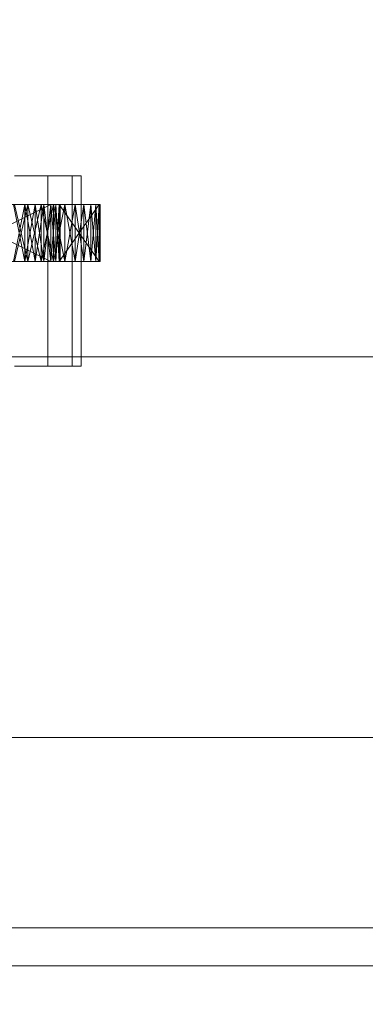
# Model space of a CAD drawing. Header units: millimetres. Extents: x -2233 to 61924, y -68080 to 6847.
# Tile 908 of 1022: x 60098 to 60134, y -16628 to -16525. Entities that reach past the tile are written whole.
import ezdxf

# ---------------------------------------------------------------- set-up
doc = ezdxf.new("R2010")
doc.units = ezdxf.units.MM
doc.layers.add('COTAS_P', color=1, linetype='Continuous', lineweight=0)
doc.layers.add('superior_secador', color=7, linetype='Continuous', lineweight=0)
doc.dimstyles.new('R19_100', dxfattribs={"dimtxt": 250, "dimasz": 150, "dimexe": 150, "dimexo": 80, "dimgap": 100, "dimtad": 1, "dimtih": 1, "dimtoh": 1, "dimdsep": 46, "dimcen": 0.09, "dimadec": 0, "dimazin": 0, "dimtfac": 1, "dimtdec": 4, "dimtofl": 0, "dimtmove": 0, "dimatfit": 3, "dimfxl": 1, "dimtolj": 1, "dimtzin": 0, "dimarcsym": 0})

# ---------------------------------------------------------------- blocks, each defined once
blk = doc.blocks.new('DIM_R27_35')
at = {"layer": 'COTAS_P'}
for p, q in [((60161.13, -15400), (60116.13, -15550)), ((61061.13, -15400), (60161.13, -15400)), ((60161.13, -19750), (60161.13, -15400)), ((60161.13, -15400), (60206.13, -15550)), ((60161.13, -19750), (60116.13, -19600)), ((60161.13, -19750), (60206.13, -19600)), ((61061.13, -19750), (60161.13, -19750))]:
    blk.add_line(p, q, dxfattribs=at)
blk.add_text('4350 P', height=250, rotation=90, dxfattribs=at).set_placement((60061.13, -17575))

msp = doc.modelspace()

# ---------------------------------------------------------------- linework, layer by layer
at = {"layer": 'superior_secador'}
for p, q in [((60100.634, -16541), (60097.134, -16541)), ((60103.196, -16541), (60100.634, -16541)), ((60100.634, -16541), (60100.634, -16561)), ((60103.196, -16541), (60104.134, -16541)), ((60103.196, -16541), (60103.196, -16561)), ((60104.134, -16561), (60104.134, -16541)), ((60101.814, -16544), (60073.429, -16544)), ((60080.71, -16544), (60101.814, -16544)), ((60101.814, -16544), (60083.491, -16544)), ((60085.999, -16544), (60101.814, -16544)), ((60086.562, -16544), (60101.814, -16544)), ((60098.214, -16544), (60087.634, -16544)), ((60106.023, -16544), (60087.634, -16544)), ((60100.944, -16544), (60087.991, -16544)), ((60101.814, -16544), (60087.991, -16544)), ((60088.575, -16544), (60105.692, -16544)), ((60088.728, -16544), (60100.944, -16544)), ((60100.944, -16544), (60088.728, -16550)), ((60088.728, -16544), (60100.944, -16550)), ((60089.114, -16544), (60098.542, -16544)), ((60089.114, -16544), (60106.023, -16544)), ((60098.214, -16544), (60092.925, -16544)), ((60098.542, -16544), (60093.048, -16544)), ((60103.497, -16544), (60093.048, -16544)), ((60105.692, -16544), (60093.048, -16544)), ((60098.214, -16544), (60095.706, -16544)), ((60095.706, -16544), (60100.206, -16544)), ((60095.706, -16544), (60106.023, -16544)), ((60098.542, -16544), (60095.726, -16544)), ((60097.011, -16544), (60098.214, -16544)), ((60098.214, -16544), (60097.011, -16550)), ((60097.011, -16544), (60099.288, -16544)), ((60097.011, -16544), (60100.944, -16544)), ((60097.011, -16544), (60101.814, -16544)), ((60097.011, -16544), (60098.214, -16550)), ((60097.134, -16544), (60099.915, -16544)), ((60098.542, -16544), (60097.134, -16544)), ((60097.134, -16544), (60102.425, -16544)), ((60097.134, -16544), (60105.692, -16544)), ((60097.134, -16544), (60098.542, -16550)), ((60098.542, -16544), (60097.134, -16550)), ((60100.206, -16544), (60098.214, -16544)), ((60098.214, -16544), (60099.288, -16544)), ((60101.483, -16544), (60098.214, -16544)), ((60106.023, -16544), (60098.214, -16544)), ((60099.288, -16544), (60098.214, -16550)), ((60098.214, -16544), (60098.214, -16550)), ((60098.214, -16544), (60099.288, -16550)), ((60099.915, -16544), (60098.542, -16544)), ((60101.22, -16544), (60098.542, -16544)), ((60103.497, -16544), (60098.542, -16544)), ((60098.542, -16544), (60098.542, -16550)), ((60098.542, -16544), (60099.915, -16550)), ((60099.915, -16544), (60098.542, -16550)), ((60098.542, -16544), (60106.023, -16544)), ((60099.288, -16544), (60100.206, -16544)), ((60100.206, -16544), (60099.288, -16550)), ((60099.288, -16544), (60099.288, -16550)), ((60099.288, -16544), (60100.944, -16544)), ((60099.288, -16544), (60100.206, -16550)), ((60099.915, -16544), (60102.425, -16544)), ((60101.22, -16544), (60099.915, -16544)), ((60099.915, -16544), (60099.915, -16550)), ((60099.915, -16544), (60101.22, -16550)), ((60101.22, -16544), (60099.915, -16550)), ((60101.483, -16544), (60100.206, -16544)), ((60100.206, -16544), (60100.944, -16544)), ((60100.944, -16544), (60100.206, -16550)), ((60100.206, -16544), (60100.206, -16550)), ((60100.206, -16544), (60100.944, -16550)), ((60100.206, -16544), (60106.023, -16544)), ((60100.944, -16544), (60101.483, -16544)), ((60101.483, -16544), (60100.944, -16550)), ((60100.944, -16544), (60100.944, -16550)), ((60100.944, -16544), (60101.814, -16544)), ((60100.944, -16544), (60101.483, -16550)), ((60102.425, -16544), (60101.22, -16544)), ((60103.497, -16544), (60101.22, -16544)), ((60101.22, -16544), (60101.22, -16550)), ((60101.22, -16544), (60102.425, -16550)), ((60102.425, -16544), (60101.22, -16550)), ((60106.023, -16544), (60101.483, -16544)), ((60101.483, -16544), (60101.814, -16544)), ((60101.814, -16544), (60101.483, -16550)), ((60101.483, -16544), (60101.483, -16550)), ((60101.483, -16544), (60101.814, -16550)), ((60101.814, -16544), (60106.023, -16544)), ((60106.023, -16544), (60101.814, -16550)), ((60101.814, -16544), (60101.814, -16550)), ((60101.814, -16544), (60101.925, -16544)), ((60101.814, -16544), (60101.925, -16550)), ((60101.925, -16544), (60101.814, -16550)), ((60101.814, -16544), (60106.023, -16550)), ((60101.925, -16544), (60101.925, -16550)), ((60102.425, -16544), (60104.415, -16544)), ((60103.497, -16544), (60102.425, -16544)), ((60102.425, -16544), (60105.692, -16544)), ((60102.425, -16544), (60102.425, -16550)), ((60102.425, -16544), (60103.497, -16550)), ((60103.497, -16544), (60102.425, -16550)), ((60104.415, -16544), (60103.497, -16544)), ((60105.153, -16544), (60103.497, -16544)), ((60106.023, -16544), (60103.497, -16544)), ((60105.692, -16544), (60103.497, -16544)), ((60103.497, -16544), (60103.497, -16550)), ((60103.497, -16544), (60104.415, -16550)), ((60104.415, -16544), (60103.497, -16550)), ((60104.415, -16544), (60105.692, -16544)), ((60105.153, -16544), (60104.415, -16544)), ((60104.415, -16544), (60104.415, -16550)), ((60104.415, -16544), (60105.153, -16550)), ((60105.153, -16544), (60104.415, -16550)), ((60105.692, -16544), (60105.153, -16544)), ((60106.023, -16544), (60105.153, -16544)), ((60105.153, -16544), (60105.153, -16550)), ((60105.153, -16544), (60105.692, -16550)), ((60105.692, -16544), (60105.153, -16550)), ((60105.692, -16544), (60106.134, -16544)), ((60106.023, -16544), (60105.692, -16544)), ((60105.692, -16544), (60105.692, -16550)), ((60105.692, -16544), (60106.023, -16550)), ((60106.023, -16544), (60105.692, -16550)), ((60106.134, -16544), (60106.023, -16544)), ((60106.023, -16544), (60106.023, -16550)), ((60106.023, -16544), (60106.134, -16550)), ((60106.134, -16544), (60106.023, -16550)), ((60106.134, -16544), (60106.134, -16550)), ((60073.429, -16550), (60101.814, -16550)), ((60101.814, -16550), (60080.71, -16550)), ((60083.491, -16550), (60101.814, -16550)), ((60101.814, -16550), (60085.999, -16550)), ((60101.814, -16550), (60086.562, -16550)), ((60087.634, -16550), (60098.214, -16550)), ((60087.634, -16550), (60106.023, -16550)), ((60087.991, -16550), (60100.944, -16550)), ((60087.991, -16550), (60101.814, -16550)), ((60105.692, -16550), (60088.575, -16550)), ((60100.944, -16550), (60088.728, -16550)), ((60098.542, -16550), (60089.114, -16550)), ((60106.023, -16550), (60089.114, -16550)), ((60092.925, -16550), (60098.214, -16550)), ((60093.048, -16550), (60098.542, -16550)), ((60093.048, -16550), (60103.497, -16550)), ((60093.048, -16550), (60105.692, -16550)), ((60095.706, -16550), (60098.214, -16550)), ((60100.206, -16550), (60095.706, -16550)), ((60106.023, -16550), (60095.706, -16550)), ((60095.726, -16550), (60098.542, -16550)), ((60098.214, -16550), (60097.011, -16550)), ((60099.288, -16550), (60097.011, -16550)), ((60100.944, -16550), (60097.011, -16550)), ((60101.814, -16550), (60097.011, -16550)), ((60099.915, -16550), (60097.134, -16550)), ((60097.134, -16550), (60098.542, -16550)), ((60102.425, -16550), (60097.134, -16550)), ((60105.692, -16550), (60097.134, -16550)), ((60098.214, -16550), (60100.206, -16550)), ((60099.288, -16550), (60098.214, -16550)), ((60098.214, -16550), (60101.483, -16550)), ((60098.214, -16550), (60106.023, -16550)), ((60098.542, -16550), (60099.915, -16550)), ((60098.542, -16550), (60101.22, -16550)), ((60098.542, -16550), (60103.497, -16550)), ((60106.023, -16550), (60098.542, -16550)), ((60100.206, -16550), (60099.288, -16550)), ((60100.944, -16550), (60099.288, -16550)), ((60102.425, -16550), (60099.915, -16550)), ((60099.915, -16550), (60101.22, -16550)), ((60100.206, -16550), (60101.483, -16550)), ((60100.944, -16550), (60100.206, -16550)), ((60106.023, -16550), (60100.206, -16550)), ((60101.483, -16550), (60100.944, -16550)), ((60101.814, -16550), (60100.944, -16550)), ((60101.22, -16550), (60102.425, -16550)), ((60101.22, -16550), (60103.497, -16550)), ((60101.483, -16550), (60106.023, -16550)), ((60101.814, -16550), (60101.483, -16550)), ((60106.023, -16550), (60101.814, -16550)), ((60101.814, -16550), (60101.925, -16550)), ((60104.415, -16550), (60102.425, -16550)), ((60102.425, -16550), (60103.497, -16550)), ((60105.692, -16550), (60102.425, -16550)), ((60103.497, -16550), (60104.415, -16550)), ((60103.497, -16550), (60105.153, -16550)), ((60103.497, -16550), (60106.023, -16550)), ((60103.497, -16550), (60105.692, -16550)), ((60105.692, -16550), (60104.415, -16550)), ((60104.415, -16550), (60105.153, -16550)), ((60105.153, -16550), (60105.692, -16550)), ((60105.153, -16550), (60106.023, -16550)), ((60106.134, -16550), (60105.692, -16550)), ((60105.692, -16550), (60106.023, -16550)), ((60106.023, -16550), (60106.134, -16550)), ((60201.134, -16560), (59821.134, -16560)), ((60100.634, -16561), (60097.134, -16561)), ((60103.196, -16561), (60100.634, -16561)), ((60104.134, -16561), (60103.196, -16561)), ((40461.134, -16600), (60461.134, -16600)), ((59211.134, -16600), (60211.134, -16600)), ((59461.134, -16600), (60461.134, -16600)), ((60461.134, -16620), (40461.134, -16620)), ((60461.134, -16624), (40461.134, -16624))]:
    msp.add_line(p, q, dxfattribs=at)

# ---------------------------------------------------------------- dimensions: what is measured, and where the dimension line sits
at = {"layer": 'COTAS_P'}
dim = msp.add_aligned_dim(p1=(61061.134, -19750), p2=(61061.134, -15400), distance=900, text='<> P', dimstyle='R19_100', dxfattribs=at)
dim.commit()
dim.dimension.update_dxf_attribs({"geometry": 'DIM_R27_35', "text_midpoint": (60161.134, -17575)})

doc.saveas('drawing.dxf')
